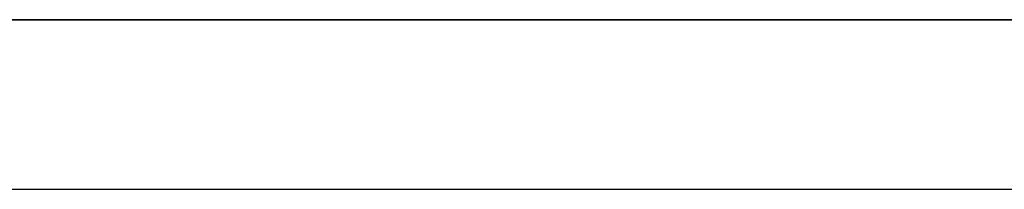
# Model space of a CAD drawing. Header units: millimetres. Extents: x -203 to 111, y 390 to 458.
# Tile 596 of 656: x -98.1778 to -97.8659, y 449.876 to 449.9296. Entities that reach past the tile are written whole.
import ezdxf

# ---------------------------------------------------------------- set-up
doc = ezdxf.new("R2010")
doc.units = ezdxf.units.MM
doc.header["$MEASUREMENT"] = 0
doc.layers.add('Predefinito', color=5, linetype='Continuous')

msp = doc.modelspace()

# ---------------------------------------------------------------- linework, layer by layer
at = {"layer": 'Predefinito'}
for points in [[(-143.553969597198, 449.929611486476), (-97.5539695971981, 449.929611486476)], [(-97.55396959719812, 449.929611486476), (-143.553969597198, 449.929611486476)], [(-143.553969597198, 449.929611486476), (-97.5539695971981, 449.929611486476)], [(-97.5539695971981, 449.929611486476), (-143.553969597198, 449.929611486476)], [(-190.753274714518, 449.8759884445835), (-50.75327471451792, 449.8759884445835)], [(-190.753274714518, 449.8759884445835), (-50.75327471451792, 449.8759884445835)]]:
    msp.add_lwpolyline(points, dxfattribs=at)
at = {"layer": 'Predefinito', "extrusion": (0, 1, 0)}
for points in [[(179.753274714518, 112.826268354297), (179.9974300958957, 112.8289783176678), (180.2436574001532, 112.8372044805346), (180.4917953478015, 112.8510878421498), (180.7416735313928, 112.8707643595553), (180.9931125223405, 112.8963643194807), (181.2459240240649, 112.9280117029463), (181.4999110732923, 112.9658235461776), (181.7548682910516, 113.0099093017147), (182.0105821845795, 113.060370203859), (182.2668315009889, 113.1172986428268), (182.5233876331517, 113.1807775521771), (182.780015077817, 113.2508798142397), (183.0364719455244, 113.3276676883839), (183.2925105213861, 113.4111922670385), (183.5478778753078, 113.5014929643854), (183.8023165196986, 113.5985970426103), (184.0555651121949, 113.702519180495), (184.3073592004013, 113.8132610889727), (184.5574320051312, 113.9308111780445), (184.805515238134, 114.0551442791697), (185.0513399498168, 114.1862214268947), (185.2946374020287, 114.3239897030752), (185.5351399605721, 114.4683821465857), (185.7725820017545, 114.6193177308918), (186.0067008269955, 114.7767014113), (186.2372375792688, 114.9404242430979), (186.4639381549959, 115.1103635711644), (186.6865541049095, 115.2863832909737), (186.9048435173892, 115.4683341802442), (187.1185718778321, 115.6560542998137), (187.3275128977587, 115.8493694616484), (187.53144930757, 116.048093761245), (187.7301736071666, 116.2520301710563), (187.9234887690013, 116.4609711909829), (188.1112088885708, 116.6746995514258), (188.2931597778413, 116.8929889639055), (188.4691794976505, 117.115604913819), (188.6391188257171, 117.3423054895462), (188.802841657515, 117.5728422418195), (188.9602253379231, 117.8069610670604), (189.1111609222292, 118.0444031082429), (189.2555533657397, 118.2849056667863), (189.3933216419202, 118.5282031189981), (189.5243987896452, 118.774027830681), (189.6487318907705, 119.0221110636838), (189.7662819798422, 119.2721838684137), (189.87702388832, 119.52397795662), (189.9809460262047, 119.7772265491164), (190.0780501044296, 120.0316651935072), (190.1683508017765, 120.2870325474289), (190.2518753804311, 120.5430711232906), (190.3286632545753, 120.7995279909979), (190.3987655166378, 121.0561554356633), (190.4622444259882, 121.3127115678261), (190.519172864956, 121.5689608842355), (190.5696337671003, 121.8246747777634), (190.6137195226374, 122.0796319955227), (190.6515313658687, 122.3336190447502), (190.6831787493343, 122.5864305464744), (190.7087787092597, 122.8378695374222), (190.7284552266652, 123.0877477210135), (190.7423385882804, 123.3358856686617), (190.7505647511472, 123.5821129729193), (190.753274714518, 292.826268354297), (190.7505647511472, 293.0704237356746), (190.7423385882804, 293.3166510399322), (190.7284552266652, 293.5647889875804), (190.7087787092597, 293.8146671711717), (190.6831787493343, 294.0661061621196), (190.6515313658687, 294.3189176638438), (190.6137195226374, 294.5729047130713), (190.5696337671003, 294.8278619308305), (190.519172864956, 295.0835758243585), (190.4622444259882, 295.3398251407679), (190.3987655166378, 295.5963812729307), (190.3286632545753, 295.853008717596), (190.2518753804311, 296.1094655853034), (190.1683508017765, 296.3655041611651), (190.0780501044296, 296.6208715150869), (189.9809460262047, 296.8753101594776), (189.87702388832, 297.1285587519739), (189.7662819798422, 297.3803528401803), (189.6487318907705, 297.6304256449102), (189.5243987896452, 297.8785088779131), (189.3933216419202, 298.1243335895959), (189.2555533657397, 298.3676310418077), (189.1111609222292, 298.608133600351), (188.9602253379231, 298.8455756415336), (188.802841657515, 299.0796944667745), (188.6391188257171, 299.3102312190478), (188.4691794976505, 299.5369317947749), (188.2931597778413, 299.7595477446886), (188.1112088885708, 299.9778371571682), (187.9234887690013, 300.1915655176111), (187.7301736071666, 300.4005065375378), (187.53144930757, 300.604442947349), (187.3275128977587, 300.8031672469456), (187.1185718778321, 300.9964824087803), (186.9048435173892, 301.1842025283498), (186.6865541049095, 301.3661534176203), (186.4639381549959, 301.5421731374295), (186.2372375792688, 301.7121124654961), (186.0067008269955, 301.875835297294), (185.7725820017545, 302.0332189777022), (185.5351399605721, 302.1841545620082), (185.2946374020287, 302.3285470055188), (185.0513399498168, 302.4663152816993), (184.805515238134, 302.5973924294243), (184.5574320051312, 302.7217255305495), (184.3073592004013, 302.8392756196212), (184.0555651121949, 302.950017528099), (183.8023165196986, 303.0539396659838), (183.5478778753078, 303.1510437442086), (183.2925105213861, 303.2413444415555), (183.0364719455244, 303.3248690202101), (182.780015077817, 303.4016568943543), (182.5233876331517, 303.4717591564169), (182.2668315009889, 303.5352380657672), (182.0105821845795, 303.592166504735), (181.7548682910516, 303.6426274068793), (181.4999110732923, 303.6867131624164), (181.2459240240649, 303.7245250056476), (180.9931125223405, 303.7561723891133), (180.7416735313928, 303.7817723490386), (180.4917953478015, 303.8014488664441), (180.2436574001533, 303.8153322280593), (179.9974300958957, 303.8235583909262), (61.75327471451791, 303.826268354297)], [(179.753274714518, 112.826268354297), (179.9974300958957, 112.8289783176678), (180.2436574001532, 112.8372044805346), (180.4917953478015, 112.8510878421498), (180.7416735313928, 112.8707643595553), (180.9931125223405, 112.8963643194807), (181.2459240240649, 112.9280117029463), (181.4999110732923, 112.9658235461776), (181.7548682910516, 113.0099093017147), (182.0105821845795, 113.060370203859), (182.2668315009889, 113.1172986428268), (182.5233876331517, 113.1807775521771), (182.780015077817, 113.2508798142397), (183.0364719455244, 113.3276676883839), (183.2925105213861, 113.4111922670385), (183.5478778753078, 113.5014929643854), (183.8023165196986, 113.5985970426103), (184.0555651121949, 113.702519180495), (184.3073592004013, 113.8132610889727), (184.5574320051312, 113.9308111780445), (184.805515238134, 114.0551442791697), (185.0513399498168, 114.1862214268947), (185.2946374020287, 114.3239897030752), (185.5351399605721, 114.4683821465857), (185.7725820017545, 114.6193177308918), (186.0067008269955, 114.7767014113), (186.2372375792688, 114.9404242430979), (186.4639381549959, 115.1103635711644), (186.6865541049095, 115.2863832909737), (186.9048435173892, 115.4683341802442), (187.1185718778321, 115.6560542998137), (187.3275128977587, 115.8493694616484), (187.53144930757, 116.048093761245), (187.7301736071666, 116.2520301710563), (187.9234887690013, 116.4609711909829), (188.1112088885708, 116.6746995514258), (188.2931597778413, 116.8929889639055), (188.4691794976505, 117.115604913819), (188.6391188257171, 117.3423054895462), (188.802841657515, 117.5728422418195), (188.9602253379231, 117.8069610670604), (189.1111609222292, 118.0444031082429), (189.2555533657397, 118.2849056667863), (189.3933216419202, 118.5282031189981), (189.5243987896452, 118.774027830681), (189.6487318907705, 119.0221110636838), (189.7662819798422, 119.2721838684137), (189.87702388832, 119.52397795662), (189.9809460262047, 119.7772265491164), (190.0780501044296, 120.0316651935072), (190.1683508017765, 120.2870325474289), (190.2518753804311, 120.5430711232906), (190.3286632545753, 120.7995279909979), (190.3987655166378, 121.0561554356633), (190.4622444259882, 121.3127115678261), (190.519172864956, 121.5689608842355), (190.5696337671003, 121.8246747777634), (190.6137195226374, 122.0796319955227), (190.6515313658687, 122.3336190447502), (190.6831787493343, 122.5864305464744), (190.7087787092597, 122.8378695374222), (190.7284552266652, 123.0877477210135), (190.7423385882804, 123.3358856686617), (190.7505647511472, 123.5821129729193), (190.753274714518, 292.826268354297), (190.7505647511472, 293.0704237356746), (190.7423385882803, 293.3166510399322), (190.7284552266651, 293.5647889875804), (190.7087787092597, 293.8146671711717), (190.6831787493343, 294.0661061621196), (190.6515313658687, 294.3189176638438), (190.6137195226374, 294.5729047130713), (190.5696337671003, 294.8278619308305), (190.519172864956, 295.0835758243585), (190.4622444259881, 295.3398251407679), (190.3987655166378, 295.5963812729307), (190.3286632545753, 295.853008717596), (190.2518753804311, 296.1094655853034), (190.1683508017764, 296.3655041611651), (190.0780501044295, 296.6208715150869), (189.9809460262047, 296.8753101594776), (189.8770238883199, 297.1285587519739), (189.7662819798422, 297.3803528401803), (189.6487318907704, 297.6304256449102), (189.5243987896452, 297.8785088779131), (189.3933216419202, 298.1243335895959), (189.2555533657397, 298.3676310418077), (189.1111609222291, 298.608133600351), (188.9602253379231, 298.8455756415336), (188.8028416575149, 299.0796944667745), (188.639118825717, 299.3102312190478), (188.4691794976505, 299.5369317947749), (188.2931597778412, 299.7595477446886), (188.1112088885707, 299.9778371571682), (187.9234887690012, 300.1915655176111), (187.7301736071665, 300.4005065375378), (187.5314493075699, 300.604442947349), (187.3275128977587, 300.8031672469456), (187.118571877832, 300.9964824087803), (186.9048435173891, 301.1842025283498), (186.6865541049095, 301.3661534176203), (186.4639381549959, 301.5421731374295), (186.2372375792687, 301.7121124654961), (186.0067008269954, 301.875835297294), (185.7725820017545, 302.0332189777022), (185.535139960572, 302.1841545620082), (185.2946374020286, 302.3285470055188), (185.0513399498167, 302.4663152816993), (184.8055152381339, 302.5973924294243), (184.5574320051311, 302.7217255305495), (184.3073592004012, 302.8392756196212), (184.0555651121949, 302.950017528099), (183.8023165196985, 303.0539396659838), (183.5478778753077, 303.1510437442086), (183.292510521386, 303.2413444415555), (183.0364719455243, 303.3248690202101), (182.780015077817, 303.4016568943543), (182.5233876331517, 303.4717591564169), (182.2668315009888, 303.5352380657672), (182.0105821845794, 303.592166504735), (181.7548682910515, 303.6426274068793), (181.4999110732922, 303.6867131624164), (181.2459240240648, 303.7245250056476), (180.9931125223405, 303.7561723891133), (180.7416735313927, 303.7817723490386), (180.4917953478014, 303.8014488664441), (180.2436574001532, 303.8153322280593), (179.9974300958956, 303.8235583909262), (61.75327471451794, 303.826268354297)], [(61.75327471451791, 303.826268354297), (61.50911933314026, 303.8235583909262), (61.26289202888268, 303.8153322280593), (61.01475408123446, 303.8014488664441), (60.76487589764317, 303.7817723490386), (60.51343690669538, 303.7561723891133), (60.26062540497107, 303.7245250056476), (60.00663835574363, 303.6867131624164), (59.75168113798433, 303.6426274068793), (59.49596724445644, 303.592166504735), (59.23971792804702, 303.5352380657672), (58.9831617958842, 303.4717591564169), (58.72653435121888, 303.4016568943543), (58.47007748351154, 303.3248690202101), (58.21403890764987, 303.2413444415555), (57.95867155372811, 303.1510437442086), (57.70423290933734, 303.0539396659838), (57.45098431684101, 302.950017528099), (57.19919022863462, 302.8392756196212), (56.94911742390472, 302.7217255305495), (56.7010341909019, 302.5973924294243), (56.4552094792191, 302.4663152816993), (56.21191202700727, 302.3285470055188), (55.97140946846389, 302.1841545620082), (55.73396742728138, 302.0332189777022), (55.49984860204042, 301.875835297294), (55.26931184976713, 301.7121124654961), (55.04261127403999, 301.5421731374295), (54.81999532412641, 301.3661534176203), (54.60170591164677, 301.1842025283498), (54.38797755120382, 300.9964824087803), (54.17903653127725, 300.8031672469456), (53.97510012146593, 300.604442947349), (53.77637582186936, 300.4005065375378), (53.58306066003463, 300.1915655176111), (53.39534054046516, 299.9778371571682), (53.21338965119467, 299.7595477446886), (53.03736993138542, 299.5369317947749), (52.86743060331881, 299.3102312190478), (52.70370777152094, 299.0796944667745), (52.54632409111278, 298.8455756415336), (52.3953885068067, 298.608133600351), (52.25099606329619, 298.3676310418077), (52.11322778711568, 298.1243335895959), (51.98215063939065, 297.8785088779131), (51.85781753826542, 297.6304256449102), (51.74026744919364, 297.3803528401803), (51.62952554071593, 297.1285587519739), (51.5256034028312, 296.8753101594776), (51.42849932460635, 296.6208715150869), (51.33819862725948, 296.3655041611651), (51.2546740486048, 296.1094655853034), (51.17788617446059, 295.853008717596), (51.10778391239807, 295.5963812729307), (51.04430500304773, 295.3398251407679), (50.98737656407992, 295.0835758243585), (50.9369156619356, 294.8278619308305), (50.89282990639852, 294.5729047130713), (50.85501806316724, 294.3189176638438), (50.82337067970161, 294.0661061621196), (50.79777071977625, 293.8146671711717), (50.77809420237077, 293.5647889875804), (50.76421084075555, 293.3166510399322), (50.75598467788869, 293.0704237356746), (50.75327471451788, 123.826268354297), (50.75598467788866, 123.5821129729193), (50.7642108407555, 123.3358856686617), (50.77809420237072, 123.0877477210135), (50.7977707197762, 122.8378695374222), (50.82337067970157, 122.5864305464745), (50.85501806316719, 122.3336190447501), (50.89282990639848, 122.0796319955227), (50.93691566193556, 121.8246747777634), (50.98737656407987, 121.5689608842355), (51.04430500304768, 121.3127115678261), (51.10778391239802, 121.0561554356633), (51.17788617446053, 120.7995279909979), (51.25467404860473, 120.5430711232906), (51.33819862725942, 120.2870325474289), (51.42849932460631, 120.0316651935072), (51.52560340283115, 119.7772265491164), (51.62952554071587, 119.52397795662), (51.7402674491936, 119.2721838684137), (51.85781753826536, 119.0221110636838), (51.98215063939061, 118.774027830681), (52.11322778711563, 118.5282031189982), (52.25099606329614, 118.2849056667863), (52.39538850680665, 118.0444031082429), (52.54632409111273, 117.8069610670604), (52.70370777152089, 117.5728422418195), (52.86743060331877, 117.3423054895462), (53.03736993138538, 117.115604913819), (53.21338965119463, 116.8929889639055), (53.39534054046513, 116.6746995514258), (53.58306066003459, 116.4609711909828), (53.77637582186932, 116.2520301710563), (53.97510012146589, 116.048093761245), (54.17903653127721, 115.8493694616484), (54.38797755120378, 115.6560542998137), (54.60170591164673, 115.4683341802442), (54.81999532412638, 115.2863832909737), (55.04261127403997, 115.1103635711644), (55.2693118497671, 114.9404242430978), (55.4998486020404, 114.7767014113), (55.73396742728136, 114.6193177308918), (55.97140946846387, 114.4683821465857), (56.21191202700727, 114.3239897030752), (56.45520947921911, 114.1862214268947), (56.70103419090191, 114.0551442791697), (56.94911742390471, 113.9308111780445), (57.19919022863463, 113.8132610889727), (57.45098431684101, 113.702519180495), (57.70423290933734, 113.5985970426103), (57.95867155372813, 113.5014929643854), (58.21403890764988, 113.4111922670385), (58.47007748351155, 113.3276676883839), (58.72653435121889, 113.2508798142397), (58.98316179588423, 113.1807775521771), (59.23971792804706, 113.1172986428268), (59.49596724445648, 113.060370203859), (59.75168113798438, 113.0099093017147), (60.00663835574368, 112.9658235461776), (60.26062540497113, 112.9280117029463), (60.51343690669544, 112.8963643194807), (60.76487589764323, 112.8707643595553), (61.01475408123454, 112.8510878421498), (61.26289202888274, 112.8372044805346), (61.50911933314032, 112.8289783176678), (179.753274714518, 112.826268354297)], [(61.75327471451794, 303.826268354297), (61.50911933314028, 303.8235583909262), (61.2628920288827, 303.8153322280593), (61.01475408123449, 303.8014488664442), (60.76487589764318, 303.7817723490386), (60.5134369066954, 303.7561723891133), (60.26062540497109, 303.7245250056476), (60.00663835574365, 303.6867131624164), (59.75168113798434, 303.6426274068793), (59.49596724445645, 303.592166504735), (59.23971792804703, 303.5352380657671), (58.98316179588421, 303.4717591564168), (58.72653435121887, 303.4016568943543), (58.47007748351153, 303.3248690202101), (58.21403890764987, 303.2413444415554), (57.95867155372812, 303.1510437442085), (57.70423290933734, 303.0539396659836), (57.45098431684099, 302.950017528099), (57.19919022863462, 302.8392756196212), (56.9491174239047, 302.7217255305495), (56.70103419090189, 302.5973924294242), (56.45520947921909, 302.4663152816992), (56.21191202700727, 302.3285470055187), (55.97140946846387, 302.1841545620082), (55.73396742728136, 302.0332189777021), (55.4998486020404, 301.875835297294), (55.2693118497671, 301.7121124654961), (55.04261127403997, 301.5421731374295), (54.81999532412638, 301.3661534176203), (54.60170591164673, 301.1842025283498), (54.38797755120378, 300.9964824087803), (54.17903653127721, 300.8031672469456), (53.97510012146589, 300.604442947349), (53.77637582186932, 300.4005065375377), (53.58306066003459, 300.1915655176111), (53.39534054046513, 299.9778371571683), (53.21338965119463, 299.7595477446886), (53.03736993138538, 299.536931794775), (52.86743060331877, 299.3102312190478), (52.70370777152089, 299.0796944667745), (52.54632409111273, 298.8455756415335), (52.39538850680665, 298.608133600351), (52.25099606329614, 298.3676310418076), (52.11322778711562, 298.1243335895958), (51.9821506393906, 297.878508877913), (51.85781753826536, 297.6304256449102), (51.74026744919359, 297.3803528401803), (51.62952554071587, 297.1285587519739), (51.52560340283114, 296.8753101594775), (51.42849932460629, 296.6208715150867), (51.33819862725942, 296.3655041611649), (51.25467404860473, 296.1094655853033), (51.17788617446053, 295.853008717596), (51.10778391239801, 295.5963812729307), (51.04430500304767, 295.3398251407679), (50.98737656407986, 295.0835758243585), (50.93691566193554, 294.8278619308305), (50.89282990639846, 294.5729047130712), (50.85501806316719, 294.3189176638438), (50.82337067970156, 294.0661061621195), (50.7977707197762, 293.8146671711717), (50.77809420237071, 293.5647889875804), (50.76421084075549, 293.3166510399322), (50.75598467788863, 293.0704237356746), (50.75327471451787, 123.826268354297), (50.75598467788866, 123.5821129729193), (50.7642108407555, 123.3358856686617), (50.77809420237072, 123.0877477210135), (50.7977707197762, 122.8378695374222), (50.82337067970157, 122.5864305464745), (50.85501806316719, 122.3336190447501), (50.89282990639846, 122.0796319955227), (50.93691566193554, 121.8246747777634), (50.98737656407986, 121.5689608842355), (51.04430500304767, 121.3127115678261), (51.10778391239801, 121.0561554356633), (51.17788617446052, 120.7995279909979), (51.25467404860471, 120.5430711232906), (51.3381986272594, 120.2870325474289), (51.42849932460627, 120.0316651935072), (51.52560340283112, 119.7772265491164), (51.62952554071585, 119.52397795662), (51.74026744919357, 119.2721838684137), (51.85781753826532, 119.0221110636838), (51.98215063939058, 118.774027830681), (52.11322778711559, 118.5282031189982), (52.25099606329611, 118.2849056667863), (52.39538850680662, 118.0444031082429), (52.54632409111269, 117.8069610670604), (52.70370777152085, 117.5728422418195), (52.86743060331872, 117.3423054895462), (53.03736993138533, 117.115604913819), (53.21338965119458, 116.8929889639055), (53.39534054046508, 116.6746995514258), (53.58306066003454, 116.4609711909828), (53.77637582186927, 116.2520301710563), (53.97510012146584, 116.048093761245), (54.17903653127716, 115.8493694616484), (54.38797755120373, 115.6560542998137), (54.60170591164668, 115.4683341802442), (54.81999532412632, 115.2863832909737), (55.0426112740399, 115.1103635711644), (55.26931184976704, 114.9404242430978), (55.49984860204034, 114.7767014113), (55.73396742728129, 114.6193177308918), (55.9714094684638, 114.4683821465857), (56.21191202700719, 114.3239897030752), (56.45520947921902, 114.1862214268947), (56.70103419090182, 114.0551442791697), (56.94911742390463, 113.9308111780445), (57.19919022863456, 113.8132610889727), (57.45098431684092, 113.702519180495), (57.70423290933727, 113.5985970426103), (57.95867155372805, 113.5014929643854), (58.21403890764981, 113.4111922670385), (58.47007748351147, 113.3276676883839), (58.72653435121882, 113.2508798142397), (58.98316179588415, 113.1807775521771), (59.23971792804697, 113.1172986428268), (59.49596724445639, 113.060370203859), (59.75168113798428, 113.0099093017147), (60.0066383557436, 112.9658235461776), (60.26062540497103, 112.9280117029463), (60.51343690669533, 112.8963643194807), (60.76487589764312, 112.8707643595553), (61.01475408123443, 112.8510878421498), (61.26289202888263, 112.8372044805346), (61.50911933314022, 112.8289783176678), (179.753274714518, 112.826268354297)], [(143.8287917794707, 278.826268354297), (98.71781206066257, 278.8275001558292), (98.6058905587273, 278.8312393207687), (98.49310058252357, 278.8375499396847), (98.37951958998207, 278.8464938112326), (98.26522913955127, 278.8581301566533), (98.15031482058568, 278.8725153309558), (98.03486616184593, 278.8897025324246), (97.91897651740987, 278.9097415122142), (97.80274292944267, 278.9326782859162), (97.68626596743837, 278.9585548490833), (97.569649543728, 278.987408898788), (97.45300070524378, 279.0192735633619), (97.33642940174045, 279.0541771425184), (97.22004823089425, 279.0921428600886), (97.1039721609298, 279.1331886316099), (96.98831823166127, 279.1773268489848), (96.87320523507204, 279.224564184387), (96.75875337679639, 279.2749014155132), (96.64508392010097, 279.3283332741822), (96.53231881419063, 279.3848483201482), (96.42058030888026, 279.4444288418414), (96.30999055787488, 279.5070507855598), (96.20067121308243, 279.5726837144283), (96.09274301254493, 279.6412907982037), (95.98632536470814, 279.7128288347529), (95.88153593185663, 279.7872483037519), (95.77849021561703, 279.8644934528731), (95.6773011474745, 279.9445024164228), (95.5780786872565, 280.0272073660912), (95.48092943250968, 280.1125346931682), (95.38595624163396, 280.2004052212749), (95.29325787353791, 280.2907344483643), (95.20292864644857, 280.3834328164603), (95.11505811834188, 280.478406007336), (95.02973079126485, 280.5755552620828), (94.94702584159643, 280.6747777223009), (94.86701687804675, 280.7759667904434), (94.78977172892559, 280.879012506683), (94.71535225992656, 280.9838019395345), (94.64381422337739, 281.0902195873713), (94.5752071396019, 281.1981477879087), (94.5095742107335, 281.3074671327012), (94.44695226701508, 281.4180568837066), (94.3873717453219, 281.529795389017), (94.33085669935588, 281.6425604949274), (94.27742484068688, 281.7562299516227), (94.22708760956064, 281.8706818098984), (94.1798502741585, 281.9857948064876), (94.13571205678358, 282.1014487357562), (94.09466628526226, 282.2175248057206), (94.05670056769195, 282.3339059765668), (94.02179698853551, 282.4504772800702), (93.98993232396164, 282.5671261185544), (93.96107827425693, 282.6837425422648), (93.93520171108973, 282.8002195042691), (93.91226493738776, 282.9164530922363), (93.8922259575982, 283.0323427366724), (93.87503875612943, 283.1477913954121), (93.86065358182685, 283.2627057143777), (93.84901723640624, 283.3769961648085), (93.8400733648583, 283.4905771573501), (93.83376274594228, 283.6033671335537), (93.8300235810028, 283.715288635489), (93.82879177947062, 283.826268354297), (93.83002358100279, 283.937248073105), (93.83376274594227, 284.0491695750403), (93.84007336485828, 284.161959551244), (93.84901723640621, 284.2755405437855), (93.86065358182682, 284.3898309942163), (93.87503875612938, 284.5047453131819), (93.89222595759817, 284.6201939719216), (93.91226493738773, 284.7360836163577), (93.9352017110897, 284.8523172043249), (93.9610782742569, 284.9687941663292), (93.98993232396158, 285.0854105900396), (94.02179698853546, 285.2020594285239), (94.05670056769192, 285.3186307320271), (94.09466628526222, 285.4350119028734), (94.13571205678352, 285.5510879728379), (94.17985027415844, 285.6667419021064), (94.22708760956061, 285.7818548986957), (94.27742484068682, 285.8963067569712), (94.3308566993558, 286.0099762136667), (94.38737174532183, 286.122741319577), (94.44695226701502, 286.2344798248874), (94.50957421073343, 286.3450695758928), (94.57520713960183, 286.4543889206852), (94.64381422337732, 286.5623171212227), (94.71535225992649, 286.6687347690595), (94.78977172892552, 286.773524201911), (94.8670168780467, 286.8765699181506), (94.94702584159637, 286.9777589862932), (95.02973079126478, 287.0769814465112), (95.1150581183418, 287.174130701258), (95.2029286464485, 287.2691038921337), (95.29325787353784, 287.3618022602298), (95.3859562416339, 287.4521314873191), (95.48092943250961, 287.5400020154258), (95.57807868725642, 287.6253293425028), (95.67730114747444, 287.7080342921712), (95.77849021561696, 287.7880432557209), (95.88153593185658, 287.865288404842), (95.98632536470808, 287.9397078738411), (96.09274301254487, 288.0112459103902), (96.20067121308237, 288.0798529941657), (96.30999055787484, 288.1454859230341), (96.4205803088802, 288.2081078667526), (96.53231881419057, 288.2676883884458), (96.64508392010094, 288.3242034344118), (96.75875337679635, 288.3776352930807), (96.87320523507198, 288.4279725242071), (96.98831823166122, 288.4752098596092), (97.10397216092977, 288.5193480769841), (97.2200482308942, 288.5603938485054), (97.3364294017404, 288.5983595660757), (97.45300070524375, 288.6332631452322), (97.56964954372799, 288.6651278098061), (97.68626596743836, 288.6939818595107), (97.80274292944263, 288.7198584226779), (97.91897651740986, 288.7427951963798), (98.03486616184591, 288.7628341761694), (98.15031482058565, 288.7800213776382), (98.26522913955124, 288.7944065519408), (98.37951958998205, 288.8060428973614), (98.49310058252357, 288.8149867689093), (98.6058905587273, 288.8212973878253), (98.71781206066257, 288.8250365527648), (98.82879177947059, 288.826268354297)], [(143.8287917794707, 278.826268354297), (98.71781206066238, 278.8275001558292), (98.60589055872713, 278.8312393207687), (98.4931005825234, 278.8375499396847), (98.3795195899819, 278.8464938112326), (98.26522913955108, 278.8581301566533), (98.15031482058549, 278.8725153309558), (98.03486616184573, 278.8897025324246), (97.91897651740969, 278.9097415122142), (97.80274292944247, 278.9326782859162), (97.68626596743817, 278.9585548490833), (97.56964954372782, 278.987408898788), (97.45300070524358, 279.0192735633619), (97.33642940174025, 279.0541771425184), (97.22004823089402, 279.0921428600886), (97.10397216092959, 279.1331886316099), (96.98831823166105, 279.1773268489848), (96.87320523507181, 279.224564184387), (96.75875337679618, 279.2749014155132), (96.64508392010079, 279.3283332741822), (96.53231881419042, 279.3848483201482), (96.42058030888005, 279.4444288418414), (96.30999055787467, 279.5070507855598), (96.2006712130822, 279.5726837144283), (96.0927430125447, 279.6412907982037), (95.98632536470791, 279.7128288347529), (95.8815359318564, 279.7872483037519), (95.77849021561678, 279.8644934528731), (95.67730114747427, 279.9445024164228), (95.57807868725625, 280.0272073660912), (95.48092943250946, 280.1125346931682), (95.38595624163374, 280.2004052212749), (95.29325787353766, 280.2907344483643), (95.2029286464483, 280.3834328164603), (95.11505811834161, 280.478406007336), (95.02973079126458, 280.5755552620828), (94.94702584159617, 280.6747777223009), (94.8670168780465, 280.7759667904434), (94.78977172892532, 280.879012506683), (94.71535225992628, 280.9838019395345), (94.6438142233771, 281.0902195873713), (94.57520713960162, 281.1981477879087), (94.5095742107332, 281.3074671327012), (94.4469522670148, 281.4180568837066), (94.3873717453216, 281.529795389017), (94.33085669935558, 281.6425604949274), (94.2774248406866, 281.7562299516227), (94.22708760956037, 281.8706818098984), (94.17985027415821, 281.9857948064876), (94.13571205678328, 282.1014487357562), (94.09466628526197, 282.2175248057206), (94.05670056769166, 282.3339059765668), (94.02179698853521, 282.4504772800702), (93.98993232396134, 282.5671261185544), (93.96107827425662, 282.6837425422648), (93.93520171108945, 282.8002195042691), (93.91226493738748, 282.9164530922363), (93.89222595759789, 283.0323427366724), (93.87503875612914, 283.1477913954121), (93.86065358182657, 283.2627057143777), (93.84901723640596, 283.3769961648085), (93.840073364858, 283.4905771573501), (93.833762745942, 283.6033671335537), (93.83002358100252, 283.715288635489), (93.82879177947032, 283.826268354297), (93.8300235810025, 283.937248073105), (93.83376274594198, 284.0491695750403), (93.84007336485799, 284.1619595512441), (93.84901723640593, 284.2755405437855), (93.86065358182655, 284.3898309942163), (93.87503875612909, 284.5047453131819), (93.89222595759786, 284.6201939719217), (93.91226493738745, 284.7360836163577), (93.93520171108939, 284.8523172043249), (93.9610782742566, 284.9687941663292), (93.9899323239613, 285.0854105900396), (94.02179698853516, 285.2020594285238), (94.05670056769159, 285.3186307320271), (94.09466628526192, 285.4350119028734), (94.13571205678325, 285.5510879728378), (94.17985027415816, 285.6667419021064), (94.2270876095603, 285.7818548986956), (94.27742484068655, 285.8963067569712), (94.33085669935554, 286.0099762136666), (94.38737174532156, 286.122741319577), (94.44695226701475, 286.2344798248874), (94.50957421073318, 286.3450695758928), (94.5752071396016, 286.4543889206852), (94.64381422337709, 286.5623171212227), (94.71535225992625, 286.6687347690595), (94.78977172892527, 286.773524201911), (94.86701687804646, 286.8765699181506), (94.94702584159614, 286.9777589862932), (95.02973079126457, 287.0769814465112), (95.1150581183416, 287.174130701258), (95.20292864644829, 287.2691038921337), (95.29325787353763, 287.3618022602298), (95.38595624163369, 287.4521314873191), (95.48092943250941, 287.5400020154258), (95.57807868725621, 287.6253293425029), (95.67730114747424, 287.7080342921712), (95.77849021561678, 287.7880432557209), (95.8815359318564, 287.8652884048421), (95.98632536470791, 287.9397078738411), (96.0927430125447, 288.0112459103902), (96.20067121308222, 288.0798529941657), (96.30999055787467, 288.1454859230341), (96.42058030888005, 288.2081078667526), (96.5323188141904, 288.2676883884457), (96.64508392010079, 288.3242034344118), (96.75875337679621, 288.3776352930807), (96.87320523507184, 288.427972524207), (96.98831823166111, 288.4752098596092), (97.10397216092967, 288.5193480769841), (97.22004823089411, 288.5603938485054), (97.33642940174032, 288.5983595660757), (97.45300070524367, 288.6332631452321), (97.56964954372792, 288.665127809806), (97.6862659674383, 288.6939818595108), (97.80274292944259, 288.7198584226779), (97.91897651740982, 288.7427951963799), (98.03486616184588, 288.7628341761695), (98.15031482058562, 288.7800213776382), (98.26522913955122, 288.7944065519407), (98.37951958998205, 288.8060428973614), (98.49310058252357, 288.8149867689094), (98.60589055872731, 288.8212973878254), (98.71781206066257, 288.8250365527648), (98.82879177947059, 288.826268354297)]]:
    msp.add_lwpolyline(points, dxfattribs=at)

doc.saveas('drawing.dxf')
